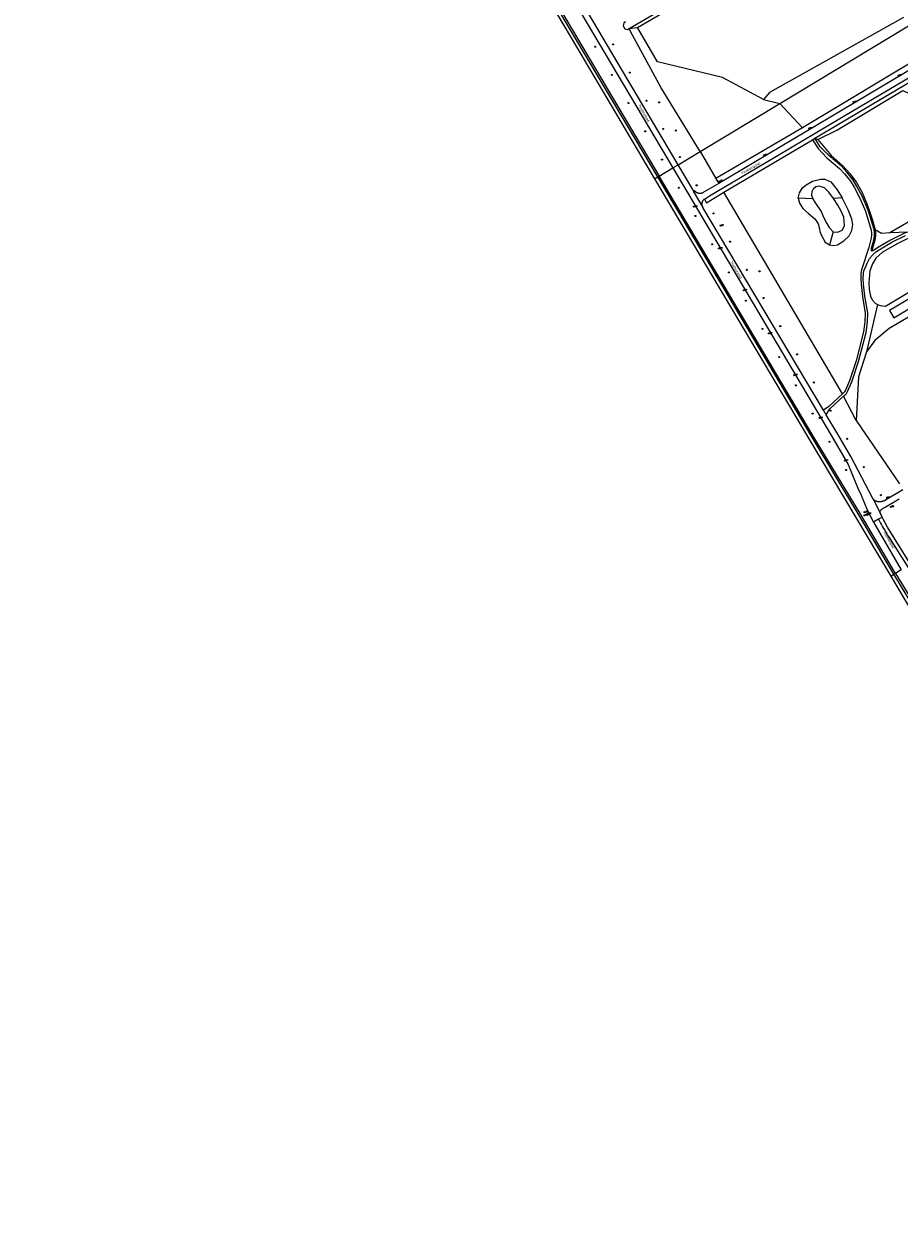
# Model space of a CAD drawing. Header units: metres. Extents: x 138165 to 154469, y 480134 to 494189.
# Tile 714 of 1056: x 144911 to 145337, y 488218 to 488799. Entities that reach past the tile are written whole.
import ezdxf

# ---------------------------------------------------------------- set-up
doc = ezdxf.new("R2010")
doc.units = ezdxf.units.M
doc.header["$LTSCALE"] = 0.001
doc.header["$MEASUREMENT"] = 0
for name, color, linetype, lineweight in [('TOP-L-topo objecten punt', 7, 'Continuous', 0), ('TOP-L-topo objecten vlak', 7, 'Continuous', 0), ('TOP-T-topo huisnummering naamgeving', 7, 'Continuous', 0)]:
    doc.layers.add(name, color=color, linetype=linetype, lineweight=lineweight)
doc.styles.add('Style-INTL_ISO', font='INTL_ISO.shx')
doc.styles.add('Style-STANDARD', font='STANDARD.shx')

# ---------------------------------------------------------------- blocks, each defined once
blk = doc.blocks.new('24')
at = {"layer": 'TOP-L-topo objecten punt', "color": 7, "linetype": 'Continuous', "lineweight": 0}
for radius in [0.025, 0.0182, 0.0115, 0.005]:
    blk.add_circle((0, 0), radius, dxfattribs=at)
blk = doc.blocks.new('304')
at = {"layer": 'TOP-L-topo objecten punt', "color": 7, "linetype": 'Continuous', "lineweight": 0}
blk.add_circle((0, 0), 0.0225, dxfattribs=at)
at = {"layer": 'TOP-L-topo objecten punt', "color": 7, "linetype": 'Continuous', "lineweight": 0, "style": 'Style-STANDARD'}
blk.add_text('ZM', height=0.054, dxfattribs=at).set_placement((0.043, 0))
blk = doc.blocks.new('16')
at = {"layer": 'TOP-L-topo objecten punt', "color": 7, "linetype": 'Continuous', "lineweight": 0}
blk.add_circle((0, 0), 0.025, dxfattribs=at)
at = {"layer": 'TOP-L-topo objecten punt', "color": 7, "linetype": 'Continuous', "lineweight": 0, "style": 'Style-STANDARD'}
blk.add_text('LM', height=0.06, dxfattribs=at).set_placement((0.0483, 0))
blk = doc.blocks.new('175')
at = {"layer": 'TOP-L-topo objecten punt', "color": 7, "linetype": 'Continuous', "lineweight": 0}
blk.add_circle((0, 0), 0.025, dxfattribs=at)
at = {"layer": 'TOP-L-topo objecten punt', "color": 7, "linetype": 'Continuous', "lineweight": 0, "style": 'Style-STANDARD'}
blk.add_text('SB', height=0.06, dxfattribs=at).set_placement((0.0483, 0))
blk = doc.blocks.new('302')
at = {"layer": 'TOP-L-topo objecten punt', "color": 7, "linetype": 'Continuous', "lineweight": 0}
blk.add_circle((0, 0), 0.025, dxfattribs=at)
at = {"layer": 'TOP-L-topo objecten punt', "color": 7, "linetype": 'Continuous', "lineweight": 0, "style": 'Style-STANDARD'}
blk.add_text('WH', height=0.06, dxfattribs=at).set_placement((0.0483, 0))
blk = doc.blocks.new('11')
at = {"layer": 'TOP-L-topo objecten punt', "color": 7, "linetype": 'Continuous', "lineweight": 0}
blk.add_circle((0, 0), 0.025, dxfattribs=at)
at = {"layer": 'TOP-L-topo objecten punt', "color": 7, "linetype": 'Continuous', "lineweight": 0, "style": 'Style-STANDARD'}
blk.add_text('AB', height=0.06, dxfattribs=at).set_placement((0.0483, 0))

msp = doc.modelspace()

# ---------------------------------------------------------------- linework, layer by layer
at = {"layer": 'TOP-L-topo objecten vlak', "flags": 128}
for points in [[(144910.53, 489237.34), (144917.81, 489225.25), (144928.75, 489210.47), (145039.75, 489024.1), (145048.81, 489008.9), (145179.92, 488787.81), (145218.05, 488723.49)], [(145219.59, 488724.42), (145179.83, 488791.49), (145056.18, 489000), (145040.49, 489026.38), (145020.02, 489060.75), (145000, 489094.38), (144930.14, 489211.54), (144919.12, 489226.03), (144912.2, 489238.33)], [(144912.63, 489238.58), (144920.04, 489226.58), (144931.29, 489212.44), (145000, 489096.98), (145020.7, 489061.16), (145041.17, 489026.79), (145051.04, 489010.23), (145057.11, 489000), (145180.52, 488791.9), (145220.28, 488724.83)], [(145078.55, 488979.16), (145185.14, 488799.21), (145226.86, 488728.8)], [(145229.52, 488730.4), (145187.76, 488800.91), (145081.34, 488980.69)], [(145205.59, 488796.77), (145307.9, 488856.59)], [(145209.65, 488797.35), (145308.26, 488854.73)], [(145339.38, 488802.22), (145274.03, 488765.61), (145271.17, 488762.17)], [(145203.81, 488800.08), (145203.03, 488799.61), (145202.75, 488798.1), (145203.56, 488796.57), (145204.79, 488796.3), (145205.59, 488796.77)], [(145205.59, 488796.77), (145209.65, 488797.35)], [(145240.21, 488736.84), (145221.17, 488767.89), (145206.32, 488795.41), (145205.59, 488796.77)], [(145271.17, 488762.17), (145251.16, 488772.92), (145219.43, 488780.59), (145209.65, 488797.35)], [(145279.04, 488760.24), (145341.83, 488798.08)], [(145242.33, 488713.62), (145244.8, 488715.14), (145272.35, 488731.49), (145314.43, 488756.43), (145361.71, 488784.46), (145368.17, 488788.29), (145372.73, 488791.04)], [(145371.24, 488793.64), (145315.57, 488760.6), (145291.4, 488746.27), (145249.3, 488721.29)], [(145296.19, 488743.31), (145344.03, 488771.61), (145372.11, 488788.29), (145374.37, 488788.29), (145385.05, 488794.58), (145385.08, 488794.59)], [(145350.02, 488784.25), (145290.19, 488748.3)], [(145297.67, 488742.73), (145306.83, 488747.3), (145339.12, 488766.6), (145344.97, 488763.86), (145369.72, 488725.01), (145373.1, 488720.55), (145332.69, 488697.17)], [(145240.21, 488736.84), (145279.04, 488760.24)], [(145271.17, 488762.17), (145279.04, 488760.24)], [(145290.19, 488748.3), (145279.04, 488760.24)], [(145290.19, 488748.3), (145247.95, 488723.59)], [(145294.97, 488742.58), (145296.19, 488743.31)], [(145296.19, 488743.31), (145297.67, 488742.73)], [(145324.12, 488688.3), (145323.81, 488688.47), (145323.73, 488688.78), (145323.86, 488689.76), (145324.95, 488693.62), (145325.26, 488695.74), (145325.26, 488697.26), (145325.1, 488698.82), (145322.18, 488708.21), (145319.35, 488714.73), (145316.56, 488720.13), (145314.64, 488723.17), (145311.74, 488726.81), (145309.11, 488729.65), (145302.98, 488734.81), (145298.85, 488739.18), (145296.19, 488743.31)], [(145251.77, 488716.95), (145294.97, 488742.58)], [(145294.97, 488742.58), (145297.73, 488738.3), (145302, 488733.77), (145308.13, 488728.61), (145310.66, 488725.89), (145313.48, 488722.34), (145315.33, 488719.43), (145318.07, 488714.12), (145320.85, 488707.72), (145323.7, 488698.53), (145323.84, 488697.19), (145323.84, 488695.85), (145323.55, 488693.92), (145322.47, 488690.04), (145318.93, 488679.16), (145318.6, 488677.31), (145318.56, 488675.11), (145318.68, 488672.03), (145319.34, 488666.16), (145320.74, 488658.03), (145320.62, 488653.73), (145319.96, 488648.85), (145316.34, 488634.82), (145313.01, 488624.95), (145311.05, 488620.4), (145310.58, 488619.66), (145309.94, 488618.96), (145309.61, 488618.65)], [(145297.67, 488742.73), (145304.19, 488734.85), (145309.83, 488729.89), (145313.17, 488726.17), (145316.41, 488721.78), (145319.08, 488717.1), (145321.38, 488711.85), (145323, 488707.27), (145324.24, 488703.36), (145325.58, 488698.58)], [(145229.52, 488730.4), (145240.21, 488736.84)], [(145240.21, 488736.84), (145247.95, 488723.59)], [(145463.69, 488736.21), (145462.63, 488736.26), (145332.57, 488659.23), (145334.72, 488655.74), (145363.17, 488672.71), (145464.73, 488732.81), (145465.08, 488733.86), (145463.69, 488736.21)], [(145220.28, 488724.83), (145226.86, 488728.8)], [(145226.86, 488728.8), (145229.52, 488730.4)], [(145226.86, 488728.8), (145304.25, 488598.19), (145311.33, 488586.1), (145311.66, 488585.48), (145311.89, 488585.06), (145312.35, 488584.19), (145312.8, 488583.33), (145314.26, 488579.79), (145315.73, 488576.25), (145317.2, 488572.72), (145318.68, 488569.18), (145320.16, 488565.65), (145321.65, 488562.13), (145324.82, 488556)], [(145237.01, 488717.67), (145236.68, 488718.26), (145229.52, 488730.4)], [(145218.05, 488723.49), (145219.59, 488724.42)], [(145218.05, 488723.49), (145293.03, 488597.02), (145333.2, 488529.81)], [(145220.28, 488724.83), (145219.59, 488724.42)], [(145334.75, 488530.73), (145318.03, 488558.92), (145294.58, 488597.94), (145219.59, 488724.42)], [(145335.42, 488531.12), (145318.73, 488559.45), (145295.27, 488598.35), (145220.28, 488724.83)], [(145249.3, 488721.29), (145241.46, 488716.66), (145241.35, 488716.59), (145241.23, 488716.53), (145241.11, 488716.48), (145240.99, 488716.43), (145240.87, 488716.39), (145240.75, 488716.35), (145240.62, 488716.33), (145240.49, 488716.31), (145240.36, 488716.29), (145240.23, 488716.29), (145240.11, 488716.29), (145239.98, 488716.3), (145239.85, 488716.32), (145239.68, 488716.35), (145239.52, 488716.39), (145239.36, 488716.43), (145239.2, 488716.48), (145239.05, 488716.54), (145238.9, 488716.6), (145238.74, 488716.67), (145238.6, 488716.75), (145238.45, 488716.84), (145238.32, 488716.92), (145238.18, 488717.02), (145238.05, 488717.12), (145237.2, 488717.78), (145237.01, 488717.67)], [(145247.95, 488723.59), (145249.3, 488721.29)], [(145288.1, 488714.12), (145288.71, 488716.74), (145290.12, 488719.03), (145292.01, 488720.51), (145295.1, 488722.4), (145298.87, 488723.34), (145301.09, 488723.41), (145303.91, 488721.99), (145307.08, 488718.16), (145309.57, 488714.19)], [(145305.29, 488713.86), (145303.06, 488717.07), (145300.82, 488719.13), (145298.36, 488719.87), (145296.58, 488719.53), (145295.38, 488718.38), (145294.63, 488717.18), (145294.58, 488715.58), (145295.21, 488713.74)], [(145237.01, 488717.67), (145236.86, 488717.53), (145241.64, 488709.49)], [(145242.33, 488713.62), (145243.38, 488711.85), (145251.77, 488716.95)], [(145309.61, 488618.65), (145251.77, 488716.95)], [(145288.1, 488714.12), (145288.64, 488711.63), (145290.26, 488709.08), (145293.08, 488706.65), (145296.11, 488703.96), (145297.86, 488701.54), (145298.4, 488699.19), (145298.6, 488697.77), (145299.34, 488695.82), (145301.22, 488692.59), (145303.24, 488691.32)], [(145295.21, 488713.74), (145288.1, 488714.12)], [(145295.21, 488713.74), (145296.35, 488711.79), (145298.24, 488708.99), (145299.33, 488707.61), (145300.62, 488704.43), (145302.03, 488701.64), (145303.11, 488699.76), (145305.06, 488697.58)], [(145303.24, 488691.32), (145305.12, 488690.98), (145307.28, 488691.25), (145310.24, 488693.2), (145312.93, 488695.69), (145314.27, 488698.38), (145314.68, 488701.2), (145314.21, 488703.83), (145312.52, 488708), (145309.57, 488714.19)], [(145305.06, 488697.58), (145307.41, 488697.53), (145309.42, 488698.44), (145310.68, 488700.56), (145310.51, 488702.86), (145310.28, 488704.8), (145309.07, 488707.67), (145307.41, 488710.65), (145305.29, 488713.86)], [(145309.57, 488714.19), (145305.29, 488713.86)], [(145241.64, 488709.49), (145241.57, 488709.64), (145241.5, 488709.79), (145241.44, 488709.94), (145241.39, 488710.09), (145241.34, 488710.2), (145241.31, 488710.31), (145241.27, 488710.42), (145241.24, 488710.53), (145241.22, 488710.64), (145241.19, 488710.78), (145241.18, 488710.93), (145241.17, 488711.07), (145241.16, 488711.22), (145241.16, 488711.36), (145241.17, 488711.5), (145241.19, 488711.65), (145241.21, 488711.79), (145241.24, 488711.92), (145241.27, 488712.06), (145241.31, 488712.19), (145241.36, 488712.32), (145241.41, 488712.45), (145241.46, 488712.57), (145241.53, 488712.7), (145241.59, 488712.82), (145241.67, 488712.93), (145241.75, 488713.04), (145241.83, 488713.15), (145241.92, 488713.25), (145242.02, 488713.35), (145242.12, 488713.45), (145242.22, 488713.54), (145242.33, 488713.62)], [(145300.43, 488610.64), (145241.64, 488709.49)], [(145305.06, 488697.58), (145303.24, 488691.32)], [(145325.58, 488698.58), (145325.71, 488697.29), (145325.71, 488695.71), (145325.39, 488693.53), (145324.3, 488689.66), (145324.12, 488688.3)], [(145341.7, 488697.43), (145340.8, 488697.28), (145339.95, 488697.03), (145333.14, 488693.67), (145327.61, 488690.39), (145325.2, 488688.83), (145324.12, 488688.3)], [(145332.69, 488697.17), (145328.68, 488696.91), (145325.58, 488698.58)], [(145326.72, 488662.16), (145328.03, 488661.77), (145330.7, 488661.43), (145391.32, 488697.87)], [(145341.7, 488697.43), (145332.69, 488697.17)], [(145310.2, 488617.5), (145310.82, 488618.07), (145311.57, 488618.9), (145312.16, 488619.81), (145314.18, 488624.5), (145317.54, 488634.46), (145321.18, 488648.61), (145321.87, 488653.63), (145321.99, 488658.12), (145320.58, 488666.34), (145319.93, 488672.13), (145319.81, 488675.12), (145319.85, 488677.19), (145320.13, 488678.77), (145320.7, 488679.9), (145321.63, 488682.33), (145322.88, 488684.63), (145324.3, 488686.33), (145325.96, 488687.83), (145328.27, 488689.33), (145333.73, 488692.57), (145340.37, 488695.85)], [(145450.14, 488690.73), (145444.46, 488687.82), (145437.95, 488685.92), (145431.48, 488684.91), (145424.93, 488684.75), (145418.65, 488684.81), (145414.6, 488684.42), (145412.96, 488683.6), (145411.98, 488681.87), (145410.94, 488675.92), (145409.43, 488672.58), (145406.55, 488669.38), (145401.32, 488667.15), (145395.11, 488666.04), (145388.96, 488665.97), (145381.63, 488667.48), (145375.22, 488670.42), (145368.05, 488671.31), (145332.49, 488650.46), (145325.41, 488644.7), (145321.31, 488639.12)], [(145345.21, 488696.19), (145336.69, 488692.02), (145329.2, 488687.81), (145325.92, 488684.84), (145324.33, 488682.05), (145323.02, 488678.71), (145322.53, 488672.79), (145322.73, 488669.46), (145323.25, 488666.28), (145324.2, 488664.52), (145325.51, 488662.85), (145326.72, 488662.16)], [(145326.72, 488662.16), (145321.31, 488639.12)], [(145321.31, 488639.12), (145317.43, 488626.98), (145316.29, 488605.67)], [(145309.61, 488618.65), (145303.02, 488612.5), (145300.43, 488610.64)], [(145301.76, 488608.39), (145303.5, 488611.33), (145310.2, 488617.5)], [(145316.29, 488605.67), (145310.2, 488617.5)], [(145301.76, 488608.39), (145300.43, 488610.64)], [(145324.45, 488567.66), (145313.76, 488588.08), (145307.35, 488599), (145301.76, 488608.39)], [(145316.29, 488605.67), (145337.45, 488574.71)], [(145339.12, 488571.88), (145330.58, 488566.83), (145330.41, 488566.72), (145330.23, 488566.63), (145330.06, 488566.54), (145329.88, 488566.46), (145329.7, 488566.38), (145329.51, 488566.31), (145329.32, 488566.25), (145329.13, 488566.2), (145328.94, 488566.15), (145328.75, 488566.1), (145328.56, 488566.07), (145328.36, 488566.04), (145328.17, 488566.02), (145327.97, 488566.01), (145327.77, 488566), (145327.57, 488566), (145327.38, 488566.01), (145327.18, 488566.02), (145326.98, 488566.04), (145326.79, 488566.07), (145326.64, 488566.09), (145326.5, 488566.12), (145326.36, 488566.16), (145326.21, 488566.2), (145326.08, 488566.25), (145325.94, 488566.3), (145325.81, 488566.36), (145325.68, 488566.43), (145325.55, 488566.51), (145325.43, 488566.59), (145325.31, 488566.67), (145325.19, 488566.76), (145325.08, 488566.86), (145324.98, 488566.96), (145324.87, 488567.07), (145324.78, 488567.18), (145324.69, 488567.29), (145324.6, 488567.41), (145324.52, 488567.53), (145324.45, 488567.66)], [(145324.45, 488567.66), (145328.28, 488559.95)], [(145328.28, 488559.95), (145328.22, 488560.12), (145328.18, 488560.26), (145328.14, 488560.39), (145328.12, 488560.51), (145328.09, 488560.64), (145328.07, 488560.77), (145328.06, 488560.91), (145328.05, 488561.04), (145328.05, 488561.18), (145328.05, 488561.31), (145328.06, 488561.44), (145328.08, 488561.58), (145328.14, 488561.66), (145328.23, 488561.76), (145328.31, 488561.86), (145328.38, 488561.94), (145328.47, 488562.03), (145328.55, 488562.11), (145328.64, 488562.2), (145328.73, 488562.29), (145328.83, 488562.38), (145329.01, 488562.53), (145329.09, 488562.6), (145329.18, 488562.67), (145329.28, 488562.74), (145329.39, 488562.82), (145329.48, 488562.88), (145330.42, 488563.47), (145337.32, 488567.41)], [(145327.2, 488557.47), (145324.82, 488556)], [(145328.96, 488558.56), (145327.2, 488557.47)], [(145327.2, 488557.47), (145327.7, 488556.57), (145328.19, 488555.67), (145328.69, 488554.77), (145329.2, 488553.88), (145329.71, 488552.99), (145330.22, 488552.1), (145330.74, 488551.22), (145331.27, 488550.34), (145331.8, 488549.46), (145332.34, 488548.58), (145332.88, 488547.71), (145339.33, 488537.59), (145341.36, 488534.42), (145350.23, 488520.76), (145358.1, 488508.85)], [(145328.96, 488558.56), (145328.28, 488559.95)], [(145343.26, 488535.77), (145342.84, 488535.52), (145331.6, 488553.68), (145329.18, 488558.12), (145328.96, 488558.56)], [(145324.82, 488556), (145338.26, 488532.81)], [(145333.2, 488529.81), (145334.2, 488530.41), (145334.75, 488530.73)], [(145333.2, 488529.81), (145339.64, 488519.06), (145434.35, 488360.61), (145511.39, 488230.72), (145519.14, 488217.67)], [(145335.42, 488531.12), (145334.75, 488530.73)], [(145520.85, 488218.69), (145513.08, 488231.72), (145473.33, 488298.43), (145435.89, 488361.53), (145353.72, 488499), (145353.46, 488499.5), (145352.52, 488501), (145341.18, 488519.97), (145334.75, 488530.73)], [(145338.26, 488532.81), (145335.42, 488531.12)], [(145335.42, 488531.12), (145341.94, 488520.42), (145509.27, 488245.9), (145509.44, 488245.47), (145509.8, 488244.62), (145510.17, 488243.76), (145510.36, 488243.34), (145510.74, 488242.49), (145510.93, 488242.07), (145511.32, 488241.22), (145511.71, 488240.39), (145512.12, 488239.55), (145512.32, 488239.13), (145512.53, 488238.72), (145512.95, 488237.89), (145513.37, 488237.06), (145513.8, 488236.24), (145514.02, 488235.83), (145514.24, 488235.42), (145522.48, 488219.65)]]:
    msp.add_lwpolyline(points, dxfattribs=at)

# ---------------------------------------------------------------- block references
at = {"layer": 'TOP-L-topo objecten punt', "xscale": 10, "yscale": 10, "zscale": 10}
for name, p in [('24', (145197.79, 488789.04)), ('24', (145189.11, 488787.88)), ('24', (145197.17, 488774.2)), ('24', (145205.95, 488775.29)), ('16', (145336.96, 488773.87)), ('24', (145205.33, 488760.44)), ('24', (145214.1, 488761.56)), ('24', (145220.24, 488760.8)), ('16', (145315.07, 488760.96)), ('16', (145293.37, 488748.06)), ('24', (145213.49, 488746.67)), ('24', (145222.25, 488747.83)), ('24', (145228.4, 488747.07)), ('24', (145221.66, 488732.91)), ('24', (145230.41, 488734.08)), ('16', (145271.47, 488735.12)), ('24', (145238.57, 488720.34)), ('175', (145249.77, 488722.23)), ('16', (145249.77, 488722.23)), ('24', (145229.82, 488719.15)), ('16', (145237.22, 488709.93)), ('24', (145237.98, 488705.39)), ('24', (145246.73, 488706.61)), ('304', (145250.16, 488700.71)), ('24', (145246.14, 488691.62)), ('24', (145254.88, 488692.87)), ('16', (145249.43, 488689.57)), ('24', (145263.04, 488679.13)), ('24', (145254.3, 488677.86)), ('24', (145269.19, 488678.4)), ('16', (145261.58, 488669.13)), ('24', (145262.49, 488664.06)), ('24', (145271.2, 488665.4)), ('24', (145270.62, 488650.34)), ('24', (145279.35, 488651.66)), ('16', (145273.77, 488648.16)), ('24', (145287.51, 488637.92)), ('24', (145278.8, 488636.55)), ('16', (145286.09, 488627.74)), ('24', (145286.96, 488622.79)), ('24', (145295.66, 488624.19)), ('24', (145295.11, 488609.03)), ('24', (145303.82, 488610.45)), ('16', (145298.4, 488606.92)), ('24', (145303.27, 488595.28)), ('24', (145311.98, 488596.71)), ('16', (145310.75, 488586.11)), ('24', (145311.42, 488581.52)), ('24', (145320.01, 488582.93)), ('24', (145328.29, 488569.24)), ('16', (145331.22, 488567.99)), ('175', (145333.23, 488563.51)), ('302', (145320.34, 488559.4)), ('11', (145320.48, 488560.95)), ('175', (145321.01, 488559.62)), ('16', (145321.92, 488560.19))]:
    msp.add_blockref(name, p, dxfattribs=at)

# ---------------------------------------------------------------- texts
at = {"layer": 'TOP-T-topo huisnummering naamgeving', "style": 'Style-INTL_ISO'}
for s, rotation, p in [('Triathlonpad', 300.8, (145209.82, 488759.36)), ('Tienkamppad', 30.4, (145260.73, 488725.54)), ('Triathlonpad', 300.7, (145254.8, 488682.97)), ('Triathlonpad', 299.9, (145329.28, 488551.5))]:
    msp.add_text(s, height=1.25, rotation=rotation, dxfattribs=at).set_placement(p)

doc.saveas('drawing.dxf')
